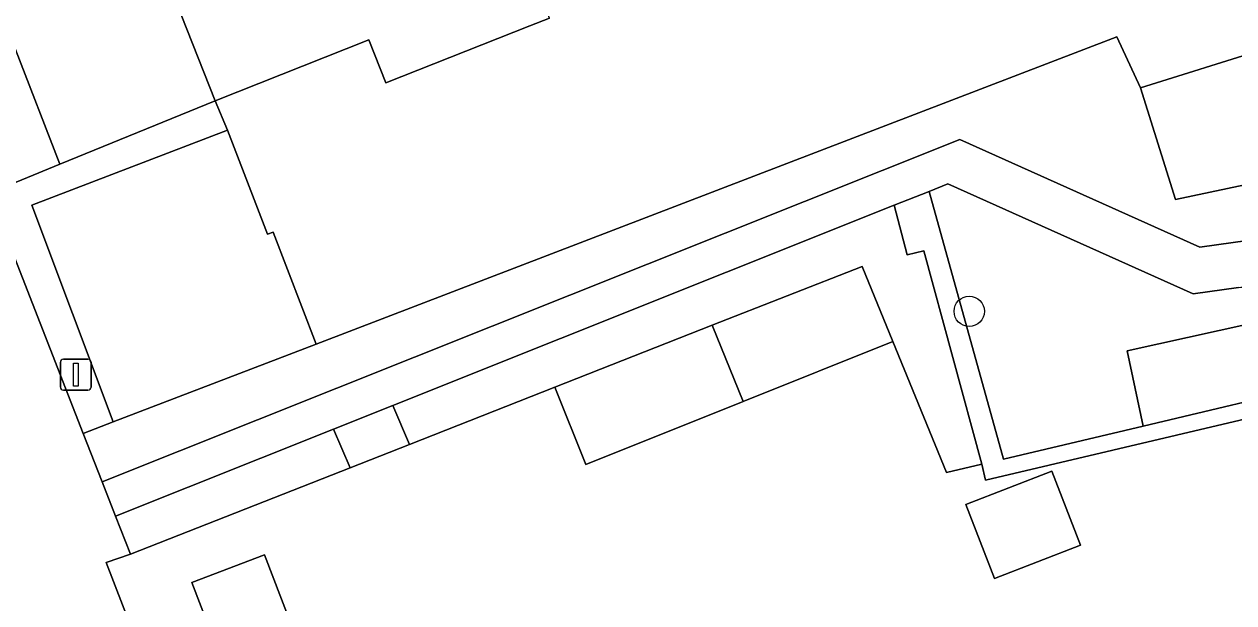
# Model space of a CAD drawing. Extents: x 158472 to 159562, y 388525 to 389606.
# Drawn here: x 159024.34 to 159063.35, y 388613.97 to 388632.63 of the extents above; entities that cross this region are included whole.
import ezdxf

# ---------------------------------------------------------------- set-up
doc = ezdxf.new("R2010")
doc.units = 0
for name, color, linetype in [('IMGEO_Boom', 7, 'Continuous'), ('IMGEO_Erf', 7, 'Continuous'), ('IMGEO_Grasland_overig', 7, 'Continuous'), ('IMGEO_Groenvoorziening', 7, 'Continuous'), ('IMGEO_Lichtmast', 7, 'Continuous'), ('IMGEO_Pand', 7, 'Continuous'), ('IMGEO_Parkeervlak_open', 7, 'Continuous'), ('IMGEO_Rijbaan_lokaal_open', 7, 'Continuous'), ('IMGEO_Voetpad_halfverhard', 7, 'Continuous'), ('IMGEO_Voetpad_open', 7, 'Continuous')]:
    doc.layers.add(name, color=color, linetype=linetype)

msp = doc.modelspace()

# ---------------------------------------------------------------- linework, layer by layer
at = {"layer": 'IMGEO_Boom'}
msp.add_circle((159054.819, 388623.372), 0.489, dxfattribs=at)
at = {"layer": 'IMGEO_Erf'}
for points in [[(159041.278, 388632.831), (159040.647, 388632.582), (159035.997, 388630.743), (159035.451, 388632.124), (159030.501, 388630.166), (159030.893, 388629.214), (159032.181, 388625.86), (159032.363, 388625.93), (159033.75, 388622.317), (159059.585, 388632.229), (159060.347, 388630.578), (159064.336, 388631.831), (159065.587, 388627.847), (159094.866, 388632.027), (159094.817, 388632.502), (159094.489, 388633.599)], [(159069.9, 388621.358), (159055.35, 388617.924), (159055.228, 388618.44), (159054.091, 388618.171), (159052.36, 388622.397), (159047.528, 388620.464), (159042.455, 388618.435), (159041.458, 388620.927), (159036.765, 388619.081), (159034.85, 388618.328), (159027.767, 388615.542), (159026.979, 388615.267), (159034.665, 388595.345), (159035.937, 388592.048)]]:
    msp.add_lwpolyline(points, dxfattribs=at)
for points in [[(159055.632, 388614.755), (159054.71, 388617.141), (159057.485, 388618.214), (159058.408, 388615.828)], [(159031.695, 388609.547), (159029.749, 388614.621), (159032.093, 388615.52), (159034.039, 388610.446)]]:
    msp.add_lwpolyline(points, close=True, dxfattribs=at)
at = {"layer": 'IMGEO_Grasland_overig'}
msp.add_lwpolyline([(159095.072, 388630.031), (159094.866, 388632.027), (159065.587, 388627.847), (159061.479, 388626.974), (159060.347, 388630.578), (159059.585, 388632.229), (159033.75, 388622.317), (159027.209, 388619.804), (159026.242, 388619.433), (159026.854, 388617.87), (159054.519, 388628.909), (159062.262, 388625.441)], close=True, dxfattribs=at)
at = {"layer": 'IMGEO_Groenvoorziening'}
msp.add_lwpolyline([(159065.791, 388624.146), (159065.614, 388624.153), (159065.227, 388624.159), (159064.943, 388624.158), (159064.657, 388624.154), (159064.371, 388624.146), (159064.084, 388624.136), (159063.796, 388624.124), (159063.506, 388624.138), (159062.048, 388623.934), (159054.13, 388627.48), (159053.533, 388627.242), (159055.923, 388618.604), (159060.433, 388619.671), (159059.914, 388622.093), (159065.853, 388623.407)], dxfattribs=at)
for points in [[(159052.402, 388626.791), (159036.225, 388620.336), (159036.765, 388619.081), (159041.458, 388620.927), (159046.532, 388622.922), (159051.366, 388624.823), (159052.36, 388622.397), (159054.091, 388618.171), (159055.228, 388618.44), (159053.356, 388625.324), (159052.818, 388625.197)], [(159060.433, 388619.671), (159066.31, 388621.06), (159065.853, 388623.407), (159059.914, 388622.093)], [(159034.85, 388618.328), (159034.318, 388619.575), (159027.286, 388616.769), (159027.767, 388615.542)]]:
    msp.add_lwpolyline(points, close=True, dxfattribs=at)
at = {"layer": 'IMGEO_Lichtmast'}
for p, q in [((159025.505, 388620.928), (159025.505, 388621.728)), ((159025.505, 388621.728), (159025.505, 388620.928)), ((159025.605, 388621.828), (159026.395, 388621.828)), ((159026.395, 388621.828), (159025.605, 388621.828)), ((159026.495, 388621.728), (159026.495, 388620.928)), ((159026.495, 388620.928), (159026.495, 388621.728)), ((159026.395, 388620.828), (159025.605, 388620.828)), ((159025.605, 388620.828), (159026.395, 388620.828))]:
    msp.add_line(p, q, dxfattribs=at)
msp.add_lwpolyline([(159025.925, 388621.703), (159026.075, 388621.703), (159026.075, 388620.953), (159025.925, 388620.953), (159025.925, 388621.703)], dxfattribs=at)
for centre, start, end in [((159025.605, 388621.728), 90, 180), ((159025.605, 388621.728), 90, 180), ((159026.395, 388621.728), 0, 90), ((159026.395, 388621.728), 360, 90), ((159025.605, 388620.928), 180, 270), ((159025.605, 388620.928), 180, 270), ((159026.395, 388620.928), 270, 0), ((159026.395, 388620.928), 270, 0)]:
    msp.add_arc(centre, 0.1, start, end, dxfattribs=at)
at = {"layer": 'IMGEO_Pand'}
for points in [[(159044.341, 388647.353), (159045.722, 388647.899), (159043.659, 388653.114), (159042.267, 388652.563), (159040.333, 388657.454), (159032.425, 388654.428), (159034.423, 388649.377), (159035.352, 388649.744), (159037.559, 388644.164), (159036.63, 388643.796), (159037.33, 388642.027), (159027.368, 388638.087), (159030.501, 388630.166), (159035.451, 388632.124), (159035.997, 388630.743), (159040.647, 388632.582), (159041.278, 388632.831), (159040.738, 388634.196), (159048.353, 388637.208)], [(159060.347, 388630.578), (159061.479, 388626.974), (159065.587, 388627.847), (159064.336, 388631.831)], [(159033.75, 388622.317), (159032.363, 388625.93), (159032.181, 388625.86), (159030.893, 388629.214), (159024.586, 388626.792), (159027.209, 388619.804)], [(159047.528, 388620.464), (159052.36, 388622.397), (159051.366, 388624.823), (159046.532, 388622.922)], [(159047.528, 388620.464), (159046.532, 388622.922), (159041.458, 388620.927), (159042.455, 388618.435)], [(159054.71, 388617.141), (159055.632, 388614.755), (159058.408, 388615.828), (159057.485, 388618.214)], [(159031.695, 388609.547), (159034.039, 388610.446), (159032.093, 388615.52), (159029.749, 388614.621)]]:
    msp.add_lwpolyline(points, close=True, dxfattribs=at)
at = {"layer": 'IMGEO_Parkeervlak_open'}
msp.add_lwpolyline([(159025.488, 388628.115), (159030.501, 388630.166), (159027.368, 388638.087), (159026.234, 388641.04), (159023.331, 388640.05), (159021.187, 388639.221)], close=True, dxfattribs=at)
at = {"layer": 'IMGEO_Rijbaan_lokaal_open'}
msp.add_lwpolyline([(159022.386, 388613.46), (159030.018, 388593.527), (159034.665, 388595.345), (159026.979, 388615.267), (159027.767, 388615.542), (159027.286, 388616.769), (159026.854, 388617.87), (159026.242, 388619.433), (159023.204, 388627.18), (159025.488, 388628.115), (159021.187, 388639.221)], dxfattribs=at)
at = {"layer": 'IMGEO_Voetpad_halfverhard'}
msp.add_lwpolyline([(159069.973, 388625.042), (159076.927, 388626.015), (159090.79, 388627.954), (159090.953, 388626.887), (159095.297, 388627.914), (159095.072, 388630.031), (159062.262, 388625.441), (159054.519, 388628.909), (159026.854, 388617.87), (159027.286, 388616.769), (159034.318, 388619.575), (159036.225, 388620.336), (159052.402, 388626.791), (159053.533, 388627.242), (159054.13, 388627.48), (159062.048, 388623.934), (159063.506, 388624.138), (159067.875, 388624.749)], close=True, dxfattribs=at)
at = {"layer": 'IMGEO_Voetpad_open'}
for points in [[(159024.586, 388626.792), (159030.893, 388629.214), (159030.501, 388630.166), (159025.488, 388628.115), (159023.204, 388627.18), (159026.242, 388619.433), (159027.209, 388619.804)], [(159095.359, 388627.33), (159095.297, 388627.914), (159090.953, 388626.887), (159077.445, 388623.693), (159070.418, 388622.032), (159068.899, 388621.673), (159068.457, 388621.568), (159066.31, 388621.06), (159060.433, 388619.671), (159055.923, 388618.604), (159053.533, 388627.242), (159052.402, 388626.791), (159052.818, 388625.197), (159053.356, 388625.324), (159055.228, 388618.44), (159055.35, 388617.924), (159069.9, 388621.358), (159070.199, 388621.428)], [(159036.225, 388620.336), (159034.318, 388619.575), (159034.85, 388618.328), (159036.765, 388619.081)]]:
    msp.add_lwpolyline(points, close=True, dxfattribs=at)

doc.saveas('drawing.dxf')
